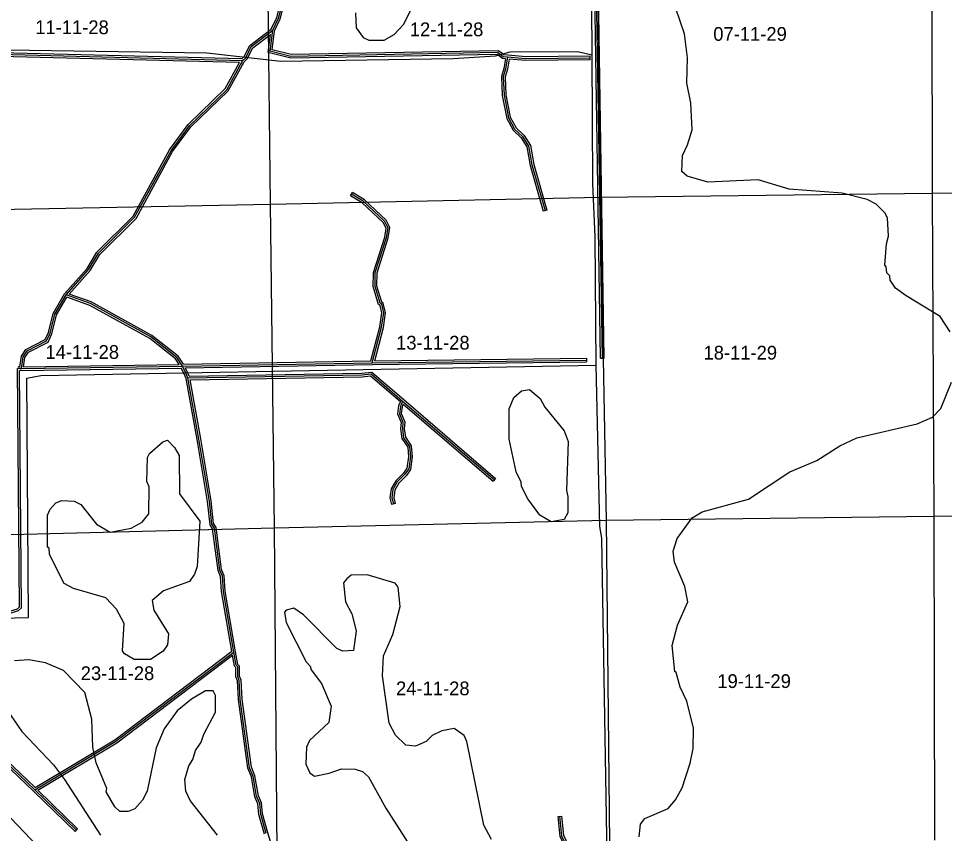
# Model space of a CAD drawing. Extents: x 457167 to 656239, y 1787309 to 1969297.
# Drawn here: x 512118 to 527283, y 1886987 to 1900326 of the extents above; entities that cross this region are included whole.
import ezdxf

# ---------------------------------------------------------------- set-up
doc = ezdxf.new("R2010")
doc.units = 0
for name, color, linetype in [('Level 1', 7, 'Continuous'), ('Level 2', 7, 'Continuous'), ('Level 31', 7, 'Continuous'), ('Level 32', 7, 'Continuous'), ('Level 34', 7, 'Continuous'), ('Level 5', 7, 'Continuous'), ('Level 7', 7, 'Continuous')]:
    doc.layers.add(name, color=color, linetype=linetype)

msp = doc.modelspace()

# ---------------------------------------------------------------- linework, layer by layer
at = {"layer": 'Level 1'}
for p, q in [((527074.045, 1902759.436), (527079.285, 1897466.086)), ((521579.977, 1902675.531), (521645.402, 1897401.478)), ((516244.965, 1897288.554), (516185.269, 1902538.572)), ((521645.402, 1897401.478), (527079.285, 1897466.086)), ((527079.285, 1897466.086), (532349.253, 1897530.544)), ((527079.285, 1897466.086), (527110.553, 1892176.439)), ((510886.59, 1897183.146), (516244.965, 1897288.554)), ((516244.965, 1897288.554), (521645.402, 1897401.478)), ((516308.061, 1891984.566), (516244.965, 1897288.554)), ((521645.402, 1897401.478), (521740.608, 1892109.113)), ((521740.608, 1892109.113), (516308.061, 1891984.566)), ((527110.553, 1892176.439), (521740.608, 1892109.113)), ((521740.608, 1892109.113), (521797.839, 1886817.176)), ((532368.304, 1892221.06), (527110.553, 1892176.439)), ((527110.553, 1892176.439), (527117.747, 1886879.073)), ((516308.061, 1891984.566), (510995.326, 1891848.683)), ((516353.059, 1886670.795), (516308.061, 1891984.566))]:
    msp.add_line(p, q, dxfattribs=at)
at = {"layer": 'Level 31'}
for p, q in [((515788.591, 1899634.11), (515838.699, 1899684.103)), ((514802.654, 1894635.876), (517912.522, 1894691.052)), ((517912.522, 1894691.052), (521422.056, 1894736.307)), ((512168.232, 1894595.838), (512101.455, 1894596.097)), ((512168.232, 1894595.838), (514802.654, 1894635.876)), ((514856.282, 1894522.941), (514802.654, 1894635.876)), ((514893.823, 1894443.886), (514856.282, 1894522.941)), ((514893.823, 1894443.886), (517744.832, 1894491.673)), ((518408.811, 1894065.186), (519912.023, 1892774.862)), ((513065.422, 1887039.761), (512384.154, 1887700.963))]:
    msp.add_line(p, q, dxfattribs=at)
for points in [[(516282.025, 1900132.623), (516374.665, 1900332.281), (516450.765, 1900615.276), (516387.865, 1901641.002), (516228.253, 1903575.491)], [(521680.7, 1894768.46), (521579.39, 1901113.024), (521587.335, 1903213.79), (521521.725, 1903268.94)], [(515838.699, 1899684.103), (515930.96, 1899867.033), (516282.025, 1900132.623)], [(520014.52, 1899732.517), (519965.37, 1899768.699), (516580.561, 1899706.027), (516239.085, 1899790.956), (516282.025, 1900132.623)], [(515788.591, 1899634.11), (511595.548, 1899741.519), (508160.825, 1899687.815), (505959.925, 1899679.222)], [(520126.935, 1899694.649), (520057.01, 1899701.451), (520014.52, 1899732.517)], [(520126.935, 1899694.649), (520096.021, 1899501.665), (520057.713, 1899373.075), (520071.548, 1899070.831), (520143.322, 1898701.466), (520242.483, 1898516.368), (520373.665, 1898392.611), (520472.616, 1898236.607), (520527.134, 1897928.761), (520741.264, 1897183.227)], [(521482.3, 1899679.512), (520423.479, 1899666.65), (520126.935, 1899694.649)], [(512897.918, 1895801.776), (513266.474, 1896217.458), (513425.851, 1896483.398), (514019.87, 1897073.133), (514615.777, 1898162.888), (514917.487, 1898570.477), (515528.298, 1899159.809), (515788.591, 1899634.11)], [(517912.522, 1894691.052), (518064.785, 1895274.14), (518098.723, 1895507.111), (518066.18, 1895649.055), (518041.123, 1895665.876), (517958.838, 1895941.464), (517959.675, 1896166.196), (518145.287, 1896740.794), (518170.68, 1896899.251), (518112.894, 1897007.832), (517764.023, 1897334.236), (517572.726, 1897451.682)], [(512168.232, 1894595.838), (512194.098, 1894787.381), (512260.945, 1894887.124), (512578.625, 1895052.806), (512637.3, 1895177.674), (512713.537, 1895485.752), (512897.918, 1895801.776)], [(514802.654, 1894635.876), (514711.614, 1894778.046), (514287.738, 1895113.132), (513297.71, 1895658.773), (512897.918, 1895801.776)], [(511936.512, 1890611.883), (512103.67, 1890661.416), (512136.873, 1890694.379), (512101.455, 1894596.097)], [(515643.838, 1889956.168), (515472.681, 1890948.848), (515456.773, 1891198.733), (515415.493, 1891299.257), (515326.497, 1891982.889), (515284.773, 1892049.959), (515244.537, 1892425.032), (515073.5, 1893442.806), (514893.823, 1894443.886)], [(517744.832, 1894491.673), (517893.395, 1894507.482), (518408.811, 1894065.186)], [(518408.811, 1894065.186), (518371.599, 1893977.685), (518356.525, 1893857.373), (518414.524, 1893719.335), (518405.535, 1893611.001), (518425.65, 1893461.468), (518521.483, 1893320.381), (518535.808, 1893153.049), (518508.685, 1892956.781), (518447.292, 1892866.461), (518320.894, 1892740.745), (518250.476, 1892618.094), (518232.474, 1892480.338), (518258.498, 1892380.602)], [(512384.154, 1887700.963), (513712.855, 1888496.221), (515643.838, 1889956.168)], [(516174.57, 1886986.438), (516084.165, 1887303.516), (516067.968, 1887478.491), (516018.475, 1887595.408), (515961.5, 1887920.724), (515903.515, 1888062.766), (515749.352, 1889180.473), (515733.982, 1889488.903), (515709.109, 1889555.546), (515709.708, 1889714.093), (515684.679, 1889739.28), (515643.838, 1889956.168)], [(512384.154, 1887700.963), (511395.799, 1888638.292), (511155.063, 1888889.059), (511149.95, 1889045.811)], [(521648.608, 1882660.977), (521653.705, 1885298.479), (521621.154, 1885532.058), (521339.754, 1886083.276), (521307.053, 1886275.036), (521224.327, 1886442.251), (521175.028, 1886617.343), (521017.818, 1886943.016), (520985.924, 1887268.231)]]:
    msp.add_lwpolyline(points, dxfattribs=at)
at = {"layer": 'Level 32'}
for p, q in [((515776.505, 1899664.43), (515814.089, 1899701.927)), ((521482.664, 1899649.514), (521481.935, 1899709.511)), ((515812.825, 1899615.907), (515863.31, 1899666.277)), ((517557.03, 1897426.116), (517588.422, 1897477.249)), ((520770.099, 1897191.509), (520712.43, 1897174.946)), ((514818.88, 1894666.168), (517889.244, 1894720.645)), ((517912.91, 1894661.053), (521422.444, 1894706.309)), ((517951.495, 1894721.558), (521421.67, 1894766.306)), ((521421.67, 1894766.306), (521422.444, 1894706.309)), ((521650.704, 1894767.981), (521710.697, 1894768.939)), ((512142.025, 1894625.94), (512114.329, 1894626.048)), ((512168.403, 1894565.836), (512131.73, 1894565.979)), ((512168.403, 1894565.836), (514783.827, 1894605.585)), ((512202.628, 1894626.365), (514748.345, 1894665.053)), ((514829.183, 1894510.071), (514783.827, 1894605.585)), ((514849.717, 1894606.704), (517912.91, 1894661.053)), ((514883.382, 1894535.809), (514849.717, 1894606.704)), ((514912.636, 1894474.206), (514883.382, 1894535.81)), ((514865.003, 1894434.638), (514829.183, 1894510.071)), ((514912.636, 1894474.206), (517742.99, 1894521.646)), ((514929.58, 1894414.48), (517746.675, 1894461.698)), ((518428.352, 1894087.95), (519931.563, 1892797.626)), ((518420.377, 1894015.721), (519892.483, 1892752.097)), ((519931.563, 1892797.626), (519892.483, 1892752.097)), ((518287.527, 1892388.177), (518229.47, 1892373.027)), ((513044.529, 1887018.232), (512363.26, 1887679.434)), ((513086.316, 1887061.29), (512433.083, 1887695.282)), ((520956.066, 1887265.303), (521015.78, 1887271.159)), ((513044.529, 1887018.232), (513086.316, 1887061.29))]:
    msp.add_line(p, q, dxfattribs=at)
for points in [[(516257.961, 1900152.035), (516346.364, 1900342.565), (516420.521, 1900618.332), (516357.94, 1901638.85), (516200.675, 1903544.905)], [(516311.21, 1900124.239), (516402.965, 1900321.996), (516481.01, 1900612.218), (516417.79, 1901643.154), (516260.81, 1903545.749)], [(521650.704, 1894767.981), (521549.389, 1901112.841), (521557.281, 1903199.861), (521502.421, 1903245.975)], [(521710.697, 1894768.939), (521609.391, 1901113.206), (521617.388, 1903227.719), (521541.03, 1903291.905)], [(515814.09, 1899701.927), (515907.31, 1899886.759), (516257.96, 1900152.035)], [(515863.31, 1899666.277), (515954.612, 1899847.307), (516243.388, 1900065.772)], [(519996.734, 1899708.357), (519955.767, 1899738.516), (516577.16, 1899675.958), (516205.997, 1899768.271), (516243.388, 1900065.772)], [(520032.305, 1899756.677), (519974.973, 1899798.882), (516583.961, 1899736.096), (516272.172, 1899813.641), (516311.209, 1900124.239)], [(515738.604, 1899605.378), (511595.399, 1899711.513), (508161.117, 1899657.815), (505990.728, 1899649.341)], [(515776.505, 1899664.43), (511595.698, 1899771.526), (508160.531, 1899717.815), (505999.324, 1899709.376)], [(520092.265, 1899667.878), (520045.934, 1899672.386), (519996.814, 1899708.299)], [(520129.839, 1899724.509), (520068.088, 1899730.516), (520032.225, 1899756.736)], [(521481.935, 1899709.511), (520424.71, 1899696.668), (520129.754, 1899724.517)], [(512873.502, 1895819.458), (513242.175, 1896235.273), (513402.05, 1896502.042), (513995.639, 1897091.352), (514590.441, 1898179.086), (514894.86, 1898590.333), (515504.189, 1899178.236), (515738.605, 1899605.379)], [(512949.807, 1895815.078), (513290.773, 1896199.643), (513449.654, 1896464.753), (514044.1, 1897054.914), (514641.113, 1898146.691), (514940.115, 1898550.621), (515552.407, 1899141.382), (515812.825, 1899615.907)], [(520092.265, 1899667.878), (520066.709, 1899508.348), (520027.511, 1899376.774), (520041.679, 1899067.266), (520114.737, 1898691.294), (520218.345, 1898497.896), (520350.344, 1898373.367), (520444.109, 1898225.541), (520497.865, 1897921.986), (520712.43, 1897174.946)], [(520152.11, 1899662.136), (520125.334, 1899494.981), (520087.915, 1899369.375), (520101.416, 1899074.398), (520171.907, 1898711.637), (520266.621, 1898534.84), (520396.986, 1898411.854), (520501.125, 1898247.673), (520556.401, 1897935.536), (520770.099, 1897191.509)], [(521482.664, 1899649.514), (520422.248, 1899636.632), (520152.11, 1899662.136)], [(517889.245, 1894720.643), (518035.339, 1895280.111), (518068.227, 1895505.88), (518039.594, 1895630.768), (518015.458, 1895646.971), (517928.82, 1895937.136), (517929.691, 1896170.976), (518116.03, 1896747.82), (518139.463, 1896894.051), (518088.755, 1896989.333), (517745.741, 1897310.256), (517557.03, 1897426.116)], [(517951.495, 1894721.558), (518094.233, 1895268.169), (518129.22, 1895508.342), (518092.768, 1895667.341), (518066.787, 1895684.781), (517988.855, 1895945.792), (517989.658, 1896161.416), (518174.545, 1896733.769), (518201.895, 1896904.451), (518137.033, 1897026.331), (517782.305, 1897358.216), (517588.422, 1897477.249)], [(512142.025, 1894625.941), (512165.299, 1894798.297), (512240.285, 1894910.185), (512555.777, 1895074.726), (512608.89, 1895187.754), (512685.451, 1895497.146), (512873.501, 1895819.458)], [(512202.628, 1894626.365), (512222.896, 1894776.464), (512281.605, 1894864.063), (512601.472, 1895030.886), (512665.711, 1895167.594), (512741.623, 1895474.359), (512911.275, 1895765.136)], [(514748.345, 1894665.053), (514689.061, 1894757.631), (514271.081, 1895088.056), (513285.339, 1895631.336), (512911.275, 1895765.136)], [(514818.88, 1894666.168), (514734.165, 1894798.461), (514304.395, 1895138.208), (513310.081, 1895686.21), (512949.808, 1895815.078)], [(511966.426, 1890589.456), (512119.441, 1890634.8), (512166.987, 1890682.001), (512131.73, 1894565.979)], [(517742.99, 1894521.646), (517903.1, 1894538.686), (518428.348, 1894087.953)], [(515611.17, 1889969.077), (515442.843, 1890945.336), (515427.147, 1891191.902), (515386.25, 1891291.491), (515297.587, 1891972.566), (515255.675, 1892039.937), (515214.804, 1892420.942), (515043.941, 1893437.669), (514865.003, 1894434.638)], [(515673.32, 1889961.72), (515502.519, 1890952.359), (515486.4, 1891205.565), (515444.736, 1891307.022), (515355.406, 1891993.211), (515313.871, 1892059.981), (515274.271, 1892429.121), (515103.058, 1893447.942), (514929.58, 1894414.48)], [(517746.675, 1894461.698), (517883.688, 1894476.278), (518372.611, 1894056.718)], [(518372.61, 1894056.718), (518342.352, 1893985.571), (518325.76, 1893853.146), (518384.018, 1893714.491), (518375.368, 1893610.233), (518396.86, 1893450.461), (518492.26, 1893310.01), (518505.631, 1893153.833), (518479.928, 1892967.841), (518424.097, 1892885.704), (518296.882, 1892759.176), (518221.499, 1892627.876), (518201.968, 1892478.425), (518229.47, 1892373.027)], [(518420.378, 1894015.721), (518400.846, 1893969.798), (518387.289, 1893861.601), (518445.029, 1893724.18), (518435.702, 1893611.771), (518454.441, 1893472.476), (518550.705, 1893330.751), (518565.985, 1893152.266), (518537.443, 1892945.721), (518470.487, 1892847.216), (518344.905, 1892722.314), (518279.454, 1892608.311), (518262.979, 1892482.252), (518287.527, 1892388.177)], [(512388.281, 1887738.396), (513696.055, 1888521.131), (515611.17, 1889969.077)], [(512433.083, 1887695.282), (513729.654, 1888471.313), (515623.315, 1889903.041)], [(516145.795, 1886977.951), (516054.55, 1887297.973), (516038.525, 1887471.086), (515989.515, 1887586.864), (515932.505, 1887912.371), (515874.312, 1888054.924), (515719.455, 1889177.671), (515704.25, 1889482.768), (515679.087, 1889550.184), (515679.661, 1889701.769), (515656.902, 1889724.67), (515623.315, 1889903.041)], [(516515.771, 1885969.904), (516203.347, 1886994.925), (516113.78, 1887309.059), (516097.412, 1887485.895), (516047.435, 1887603.953), (515990.494, 1887929.076), (515932.718, 1888070.606), (515779.25, 1889183.275), (515763.714, 1889495.039), (515739.13, 1889560.907), (515739.755, 1889726.418), (515712.455, 1889753.89), (515673.32, 1889961.72)], [(512363.26, 1887679.434), (511374.644, 1888617.008), (511125.454, 1888876.582), (511120.596, 1889025.54)], [(512388.281, 1887738.396), (511416.954, 1888659.576), (511184.673, 1888901.535), (511179.935, 1889046.789)], [(521618.608, 1882661.036), (521623.7, 1885296.428), (521592.138, 1885522.916), (521310.95, 1886073.716), (521278.217, 1886265.666), (521196.203, 1886431.441), (521146.865, 1886606.676), (520988.482, 1886934.778), (520956.066, 1887265.303)], [(521678.609, 1882660.986), (521683.71, 1885300.531), (521650.17, 1885541.201), (521368.557, 1886092.836), (521335.889, 1886284.406), (521252.45, 1886453.06), (521203.191, 1886628.011), (521047.154, 1886951.253), (521015.78, 1887271.159)]]:
    msp.add_lwpolyline(points, dxfattribs=at)
at = {"layer": 'Level 5'}
for points in [[(521514.03, 1899728.9), (521491.122, 1902988.516), (521533.947, 1903346.815)], [(500147.45, 1899589.076), (500347.782, 1899671.791), (511569.02, 1899819.156), (515203.5, 1899765.811), (516411.835, 1899628.572), (519238.017, 1899669.499), (519930.09, 1899717.289), (520172.043, 1899783.204), (521272.464, 1899788.008), (521514.03, 1899728.9)], [(521581.128, 1894651.801), (521562.851, 1896752.621), (521523.975, 1897628.071), (521514.03, 1899728.9)], [(500400.9, 1890234.801), (512281.16, 1890521.767), (512252.04, 1894439.988), (512485.594, 1894480.922), (521581.128, 1894651.801)], [(521809.44, 1882663.301), (521826.239, 1882704.912), (521672.059, 1891817.106), (521639.365, 1892017.31), (521581.128, 1894651.801)]]:
    msp.add_lwpolyline(points, dxfattribs=at)
at = {"layer": 'Level 7'}
for points in [[(517639.825, 1900416.566), (517647.379, 1900174.781), (517763.594, 1900016.029), (517855.136, 1899974.049), (518105.22, 1899973.232), (518272.242, 1900064.416), (518422.852, 1900230.652), (518573.85, 1900530.301)], [(524741.497, 1897534.379), (524233.475, 1897686.066), (523408.04, 1897647.035), (523066.582, 1897748.182), (522983.45, 1897823.473), (522992.635, 1898081.86), (523076.554, 1898256.665), (523152.361, 1898506.491), (523128.793, 1898948.421), (523063.106, 1899265.398), (523072.79, 1899682.218), (523024.012, 1900074.156), (522883.632, 1900491.435)], [(527376.666, 1895200.067), (527210.719, 1895450.681), (526653.263, 1895785.931), (526478.597, 1895911.532), (526395.654, 1896045.175), (526387.552, 1896111.896), (526337.69, 1896162.086), (526329.689, 1896262.149), (526304.738, 1896287.229), (526330.892, 1896637.288), (526364.63, 1896762.231), (526348.905, 1897062.378), (526307.513, 1897145.87), (526166.228, 1897288.051), (526016.434, 1897363.561), (525608.275, 1897464.908), (524741.497, 1897534.379)], [(522281.614, 1886930.008), (522307.311, 1887138.353), (522374.29, 1887229.826), (522758.285, 1887395.345), (522875.455, 1887536.67), (522984.473, 1887736.416), (523119.128, 1888136.096), (523169.925, 1888377.723), (523171.01, 1888711.181), (523064.04, 1889153.33), (522956.384, 1889378.774), (522890.479, 1889620.719), (522865.498, 1889637.489), (522825.19, 1890062.779), (522909.635, 1890395.967), (523077.602, 1890778.889), (523028.367, 1891029.144), (522862.907, 1891429.811), (522838.494, 1891604.975), (522905.831, 1891813.151), (523148.7, 1892154.162), (523315.711, 1892253.666), (524075.001, 1892459.661), (524751.686, 1892907.63), (525194.101, 1893089.63), (525570.015, 1893330.17), (525845.537, 1893462.676), (526838.311, 1893692.885), (527088.724, 1893800.471), (527222.565, 1893941.766), (527399.03, 1894374.698)], [(519863.951, 1886887.766), (519739.655, 1887121.581), (519460.596, 1888489.659), (519419.244, 1888589.821), (519252.879, 1888707.061), (519052.676, 1888666.028), (518894.055, 1888591.495), (518793.695, 1888491.781), (518618.403, 1888417.347), (518460.05, 1888434.506), (518293.844, 1888593.427), (518186.118, 1888793.851), (518080.233, 1889569.497), (518097.947, 1889894.546), (518249.114, 1890244.186), (518367.288, 1890702.327), (518334.952, 1891019.205), (518285.17, 1891086.056), (517827.089, 1891220.913), (517568.635, 1891213.39), (517493.415, 1891155.297), (517443.195, 1891088.735), (517475.56, 1890780.198), (517574.945, 1890579.795), (517649.092, 1890304.469), (517606.367, 1889979.481), (517431.274, 1889971.699), (517331.361, 1890013.708), (516782.932, 1890565.675), (516624.897, 1890674.565), (516499.755, 1890641.613), (516474.615, 1890608.331), (516499.109, 1890441.548), (516830.506, 1889798.567), (516896.969, 1889723.346), (516913.44, 1889664.925), (517079.447, 1889439.321), (517236.666, 1889071.995), (517202.47, 1888805.358), (516884.71, 1888506.267), (516834.33, 1888398.054), (516825.115, 1888122.987), (516891.38, 1887981.045), (516966.211, 1887922.465), (517208.125, 1887971.689), (517408.427, 1888046.063), (517633.481, 1888037.016), (517750.085, 1888003.306), (517849.828, 1887911.276), (518131.631, 1887401.847), (518670.816, 1886566.474)], [(515379.21, 1886960.512), (514930.882, 1887528.82), (514856.308, 1887679.132), (514840.255, 1887870.906), (514907.661, 1888095.793), (514974.681, 1888195.596), (515016.859, 1888345.52), (515108.979, 1888478.615), (515151.087, 1888611.858), (515343.964, 1888969.699), (515344.839, 1889244.806), (515303.427, 1889319.956), (515178.375, 1889320.385), (514952.873, 1889187.719), (514718.832, 1888996.741), (514501.114, 1888697.312), (514375.087, 1888389.263), (514222.746, 1887681.165), (514147.268, 1887531.34), (514021.768, 1887390.046), (513913.267, 1887348.693), (513779.885, 1887349.111), (513696.752, 1887424.432), (513555.815, 1887666.616), (513564.344, 1887724.967), (513390.624, 1888142.345), (513333.088, 1888400.971), (513317.88, 1888859.501), (513202.57, 1889293.38), (512853.587, 1889652.954), (512562.21, 1889778.953), (512287.274, 1889829.851), (512053.8, 1889813.897)], [(511934.512, 1889005.667), (512175.152, 1888654.751), (512690.241, 1888111.256), (512872.889, 1887868.912), (513461.826, 1886958.348)], [(512427.54, 1886778.251), (511771.186, 1887463.959), (511596.392, 1887547.878), (511396.448, 1887590.217), (511263.005, 1887573.965), (511011.897, 1887257.975), (510870.185, 1887258.433), (510762.041, 1887325.483), (510695.738, 1887450.725), (510721.564, 1887709.081), (510863.744, 1887850.346), (511039.095, 1887933.151), (511181.235, 1888066.076), (511206.574, 1888174.348)]]:
    msp.add_lwpolyline(points, dxfattribs=at)
for points in [[(520839.309, 1892086.551), (520656.234, 1892195.511), (520457.015, 1892462.936), (520357.63, 1892663.329), (520349.519, 1892738.361), (520266.715, 1892905.383), (520151.703, 1893439.265), (520153.305, 1893939.446), (520228.922, 1894122.621), (520354.323, 1894230.566), (520487.765, 1894255.148), (520662.37, 1894104.536), (520736.945, 1893962.594), (521052.487, 1893578.109), (521118.621, 1893402.816), (521091.035, 1892602.616), (521115.717, 1892502.485), (521114.861, 1892235.728), (521056.182, 1892127.545), (520839.309, 1892086.551)], [(514279.69, 1889831.776), (514012.925, 1889832.632), (513854.83, 1889924.852), (513821.649, 1889974.973), (513848.091, 1890425.034), (513723.795, 1890658.878), (513549.328, 1890842.831), (513016.285, 1890994.587), (512866.501, 1891078.437), (512626.249, 1891554.396), (512618.236, 1891654.438), (512593.295, 1891671.208), (512594.986, 1892196.4), (512636.965, 1892296.303), (512728.985, 1892396.046), (512829.156, 1892437.399), (513029.19, 1892428.411), (513137.403, 1892369.731), (513394.814, 1892052.096), (513619.44, 1891917.996), (513961.455, 1891983.602), (514145.187, 1892083.057), (514253.976, 1892216.071), (514255.389, 1892657.901), (514222.336, 1892749.704), (514231.94, 1893141.473), (514265.479, 1893208.075), (514482.85, 1893399.122), (514557.94, 1893423.864), (514674.285, 1893306.802), (514748.889, 1893173.19), (514755.24, 1892547.926), (515087.224, 1892096.689), (515043.156, 1891354.881), (515001.078, 1891229.968), (514917.358, 1891113.554), (514491.683, 1890956.505), (514307.803, 1890798.699), (514332.286, 1890640.246), (514572.797, 1890255.99), (514555.54, 1890072.655), (514488.55, 1889972.811), (514279.69, 1889831.776)]]:
    msp.add_lwpolyline(points, close=True, dxfattribs=at)

# ---------------------------------------------------------------- texts
at = {"layer": 'Level 2'}
for s, p in [('11-11-28', (512391.97, 1900070.359)), ('12-11-28', (518526.585, 1900036.216)), ('07-11-29', (523496.805, 1899961.147)), ('13-11-28', (518301.959, 1894907.248)), ('14-11-28', (512560.331, 1894755.07)), ('18-11-29', (523336.975, 1894743.565)), ('23-11-28', (513137.226, 1889497.421)), ('19-11-29', (523563.185, 1889367.826)), ('24-11-28', (518301.08, 1889248.926))]:
    msp.add_text(s, height=225, dxfattribs=at).set_placement(p)
at = {"layer": 'Level 34'}
for height, rotation, p in [(25, 61.0987666, (515610.23, 1899283.957)), (25, 61.3278861, (514242.88, 1897454.914)), (24.99916, 59.7379389, (512726.292, 1895482.816))]:
    msp.add_text('HOGMAN SHANTY ROAD', height=height, rotation=rotation, dxfattribs=at).set_placement(p)

doc.saveas('drawing.dxf')
